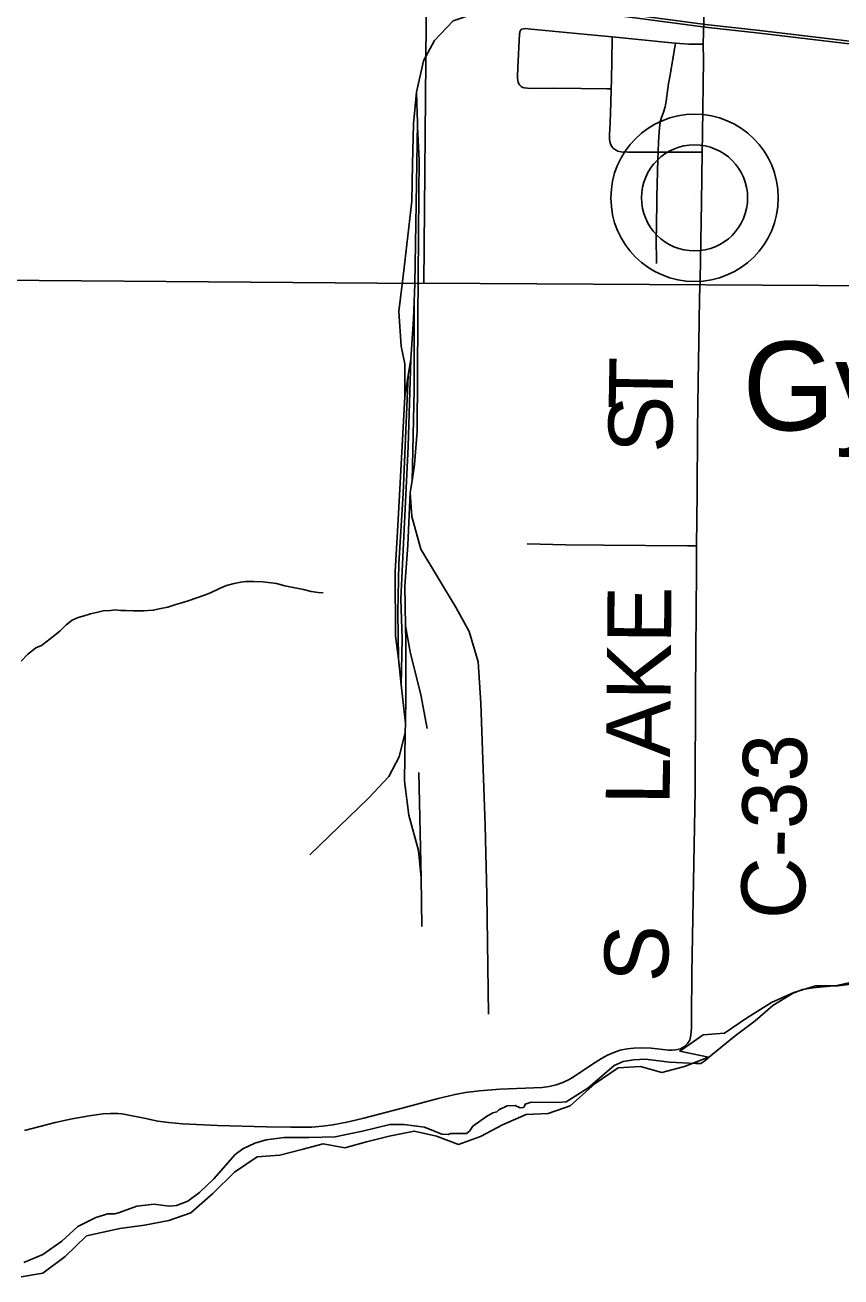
# Model space of a CAD drawing. Extents: x 0 to 34, y 0 to 22.
# Drawn here: x 5.123 to 5.486, y 17.495 to 18.052 of the extents above; entities that cross this region are included whole.
import ezdxf

# ---------------------------------------------------------------- set-up
doc = ezdxf.new("R2010")
doc.units = 0
for name, color, linetype in [('GM_X_Corporation', 7, 'Continuous'), ('GM_X_County_Road', 7, 'Continuous'), ('GM_X_County_Road_Text', 7, 'Continuous'), ('GM_X_Major_Lake', 7, 'Continuous'), ('GM_X_Minor_River', 7, 'Continuous'), ('GM_X_Rail_Line', 7, 'Continuous'), ('GM_X_Township_Road', 7, 'Continuous'), ('GM_X_Unincorporated', 7, 'Continuous'), ('GM_X_Unincorporated_Location', 7, 'Continuous'), ('GM_X_Unincorporated_Text', 7, 'Continuous')]:
    doc.layers.add(name, color=color, linetype=linetype)

msp = doc.modelspace()

# ---------------------------------------------------------------- linework, layer by layer
at = {"layer": 'GM_X_Corporation'}
for points in [[(5.2907, 18.43288), (5.30482, 18.43261), (5.30041, 17.93698), (5.29864, 17.93686), (4.7909, 17.94084), (4.79371, 18.43949)], [(5.8093, 18.4313), (5.80201, 17.93395), (5.30041, 17.93698), (5.30482, 18.43261), (5.79308, 18.4314)]]:
    msp.add_lwpolyline(points, close=True, dxfattribs=at)
for points in [[(5.12255, 17.50153), (5.131, 17.50507), (5.13941, 17.51097), (5.14653, 17.51746), (5.15459, 17.52158), (5.15995, 17.52311), (5.1631, 17.52316), (5.16462, 17.52365), (5.16673, 17.52429), (5.17278, 17.5266), (5.17666, 17.52704), (5.18055, 17.52743), (5.18482, 17.52689), (5.18728, 17.5265), (5.19043, 17.52684), (5.19544, 17.52876), (5.2006, 17.53269), (5.20704, 17.53874), (5.21652, 17.54955), (5.21992, 17.55211), (5.22523, 17.55461), (5.23029, 17.55604), (5.23825, 17.55712), (5.24931, 17.55707), (5.26096, 17.55742), (5.2673, 17.55869), (5.27305, 17.55987), (5.28529, 17.56282), (5.29143, 17.56287), (5.30062, 17.56169), (5.30839, 17.55855), (5.31124, 17.5584), (5.31237, 17.55894), (5.3193, 17.55884), (5.32073, 17.55992), (5.3222, 17.56213), (5.3282, 17.56636), (5.3311, 17.56803), (5.33287, 17.56852), (5.33371, 17.56946), (5.33739, 17.57113), (5.34088, 17.57137), (5.34324, 17.57034), (5.34462, 17.57049), (5.34511, 17.57103), (5.3454, 17.57197), (5.34801, 17.57285), (5.35985, 17.5726), (5.36369, 17.57299), (5.37322, 17.57909), (5.38492, 17.58912), (5.38895, 17.59094), (5.39347, 17.59163), (5.39893, 17.59187), (5.4096, 17.59064), (5.42119, 17.58995), (5.42341, 17.58995), (5.42527, 17.59123), (5.42842, 17.59379), (5.43869, 17.60229), (5.44769, 17.60893), (5.4555, 17.61586), (5.46425, 17.62112), (5.46863, 17.62284), (5.47345, 17.62367), (5.48388, 17.62463), (5.4966, 17.62746)], [(5.4966, 17.62746), (5.48388, 17.62463), (5.47345, 17.62367), (5.46863, 17.62284), (5.46425, 17.62112), (5.4555, 17.61586), (5.44769, 17.60893), (5.43869, 17.60229), (5.42842, 17.59379), (5.42527, 17.59123), (5.42341, 17.58995), (5.42119, 17.58995), (5.4096, 17.59064), (5.39893, 17.59187), (5.39347, 17.59163), (5.38895, 17.59094), (5.38492, 17.58912), (5.37322, 17.57909), (5.36369, 17.57299), (5.35985, 17.5726), (5.34801, 17.57285), (5.3454, 17.57197), (5.34511, 17.57103), (5.34462, 17.57049), (5.34324, 17.57034), (5.34088, 17.57137), (5.33739, 17.57113), (5.33371, 17.56946), (5.33287, 17.56852), (5.3311, 17.56803), (5.3282, 17.56636), (5.3222, 17.56213), (5.32073, 17.55992), (5.3193, 17.55884), (5.31237, 17.55894), (5.31124, 17.5584), (5.30839, 17.55855), (5.30062, 17.56169), (5.29143, 17.56287), (5.28529, 17.56282), (5.27305, 17.55987), (5.2673, 17.55869), (5.26096, 17.55742), (5.24931, 17.55707), (5.23825, 17.55712), (5.23029, 17.55604), (5.22523, 17.55461), (5.21992, 17.55211), (5.21652, 17.54955), (5.20704, 17.53874), (5.2006, 17.53269), (5.19544, 17.52876), (5.19043, 17.52684), (5.18728, 17.5265), (5.18482, 17.52689), (5.18055, 17.52743), (5.17666, 17.52704), (5.17278, 17.5266), (5.16673, 17.52429), (5.16462, 17.52365), (5.1631, 17.52316), (5.15995, 17.52311), (5.15459, 17.52158), (5.14653, 17.51746), (5.13941, 17.51097), (5.131, 17.50507), (5.12255, 17.50153)]]:
    msp.add_lwpolyline(points, dxfattribs=at)
at = {"layer": 'GM_X_County_Road'}
for points in [[(5.42457, 18.04327), (5.42467, 18.0485), (5.42506, 18.06395)], [(5.42402, 17.99522), (5.42425, 18.00349), (5.42459, 18.03609), (5.42457, 18.04327)], [(5.42311, 17.93859), (5.4238, 17.9728), (5.42402, 17.99522)], [(5.42274, 17.91963), (5.42295, 17.93054), (5.42311, 17.93859)], [(5.42155, 17.82019), (5.4218, 17.84357), (5.42196, 17.87145), (5.42224, 17.89335), (5.42274, 17.91963)], [(5.41854, 17.60032), (5.41907, 17.60263), (5.41936, 17.60585), (5.41936, 17.61063), (5.41953, 17.63013), (5.42095, 17.71156), (5.42115, 17.75505), (5.42121, 17.77303), (5.42147, 17.80923), (5.42155, 17.82019)], [(5.41854, 17.60032), (5.41757, 17.59882), (5.41623, 17.59755), (5.41436, 17.5965), (5.4124, 17.59609), (5.41079, 17.59591), (5.40919, 17.59594), (5.40143, 17.59676), (5.39681, 17.59694), (5.39373, 17.59683), (5.39068, 17.59649), (5.38769, 17.59587), (5.38477, 17.59495), (5.38194, 17.59377), (5.37926, 17.59228), (5.37539, 17.58974), (5.36767, 17.58446), (5.36494, 17.58291), (5.36209, 17.58156), (5.35912, 17.58048), (5.35605, 17.57975), (5.35292, 17.57939), (5.33426, 17.57854), (5.32498, 17.57779), (5.31883, 17.57703), (5.31426, 17.57623), (5.30672, 17.57447), (5.29021, 17.57003), (5.27367, 17.56564), (5.26751, 17.56419)], [(5.26751, 17.56419), (5.26609, 17.56385), (5.25995, 17.56269), (5.25529, 17.56212), (5.25055, 17.56175), (5.24127, 17.56168), (5.23037, 17.56184), (5.2086, 17.56246), (5.19306, 17.56324), (5.18684, 17.56378), (5.1822, 17.56441), (5.17608, 17.56562), (5.16849, 17.56724), (5.16619, 17.56756), (5.16437, 17.56777), (5.16288, 17.56777), (5.16109, 17.56777), (5.15782, 17.56757), (5.15168, 17.56675), (5.14404, 17.56539), (5.13646, 17.56373), (5.12295, 17.56022)]]:
    msp.add_lwpolyline(points, dxfattribs=at)
at = {"layer": 'GM_X_Major_Lake'}
msp.add_lwpolyline([(5.49953, 17.62649), (5.48435, 17.62459), (5.47448, 17.62459), (5.4648, 17.62155), (5.45493, 17.61717), (5.44373, 17.61014), (5.43405, 17.60348), (5.42457, 17.60272), (5.41413, 17.5955), (5.42684, 17.59284), (5.41622, 17.58865), (5.40616, 17.58599), (5.39667, 17.58865), (5.3868, 17.58808), (5.37655, 17.58104), (5.36535, 17.57116), (5.35567, 17.56774), (5.3458, 17.56735), (5.33537, 17.56279), (5.3255, 17.55747), (5.31582, 17.55404), (5.30597, 17.55765), (5.29611, 17.55993), (5.28491, 17.55765), (5.27486, 17.55518), (5.26518, 17.55252), (5.25569, 17.55422), (5.24621, 17.55175), (5.23634, 17.54928), (5.22628, 17.54852), (5.21623, 17.54167), (5.20655, 17.53217), (5.19688, 17.52361), (5.18701, 17.52019), (5.1762, 17.5181), (5.16519, 17.51657), (5.15039, 17.51334), (5.14091, 17.50421), (5.13104, 17.4968), (5.12137, 17.49509)], dxfattribs=at)
at = {"layer": 'GM_X_Minor_River'}
msp.add_lwpolyline([(5.25562, 17.7993), (5.25334, 17.79948), (5.2503, 17.79984), (5.24688, 17.80078), (5.2446, 17.80115), (5.24232, 17.8017), (5.23852, 17.80245), (5.23491, 17.80338), (5.22883, 17.80411), (5.22484, 17.80428), (5.22105, 17.80427), (5.21896, 17.80407), (5.21612, 17.80348), (5.2127, 17.80252), (5.20948, 17.80117), (5.20551, 17.79925), (5.20248, 17.7981), (5.19603, 17.79579), (5.19319, 17.79501), (5.19016, 17.79405), (5.18656, 17.79289), (5.18352, 17.79231), (5.18011, 17.79153), (5.17574, 17.79132), (5.17138, 17.7913), (5.16796, 17.79148), (5.16549, 17.79146), (5.16321, 17.79164), (5.16113, 17.79144), (5.1579, 17.79124), (5.15487, 17.79046), (5.15221, 17.78988), (5.14937, 17.78911), (5.14671, 17.78834), (5.14406, 17.78718), (5.14142, 17.78508), (5.13858, 17.78222), (5.13423, 17.77877), (5.13045, 17.77591), (5.12799, 17.77475), (5.12421, 17.77189), (5.12138, 17.76883)], dxfattribs=at)
at = {"layer": 'GM_X_Rail_Line'}
for p, q in [((5.29714, 18.02192), (5.29749, 18.00829)), ((5.29343, 17.89585), (5.29461, 17.90319)), ((5.29195, 17.8866), (5.29343, 17.89585)), ((5.29515, 17.84906), (5.29436, 17.8439)), ((5.29219, 17.74138), (5.29036, 17.75838)), ((5.29219, 17.74138), (5.29211, 17.73714)), ((5.29911, 17.67258), (5.2981, 17.71933)), ((5.29911, 17.67258), (5.29948, 17.65091))]:
    msp.add_line(p, q, dxfattribs=at)
for points in [[(4.30105, 18.18289), (4.6693, 18.13987), (5.18031, 18.07961), (5.37736, 18.0572), (5.42538, 18.05081), (5.44961, 18.04815), (5.5891, 18.03157), (5.69016, 18.01975), (5.75885, 18.01162), (5.88732, 17.99663), (5.93939, 17.9904), (5.98013, 17.9856), (5.99952, 17.98326), (6.01725, 17.98072)], [(4.30119, 18.18404), (4.66944, 18.14103), (5.18045, 18.08076), (5.3775, 18.05835), (5.42552, 18.05196), (5.44974, 18.0493), (5.58924, 18.03272), (5.6903, 18.0209), (5.75899, 18.01277), (5.88746, 17.99778), (5.93953, 17.99155), (5.98027, 17.98676), (5.99967, 17.98441), (6.01742, 17.98187)], [(5.36394, 18.05756), (5.33588, 18.05882), (5.32393, 18.05721), (5.31346, 18.05356), (5.3051, 18.04484), (5.30025, 18.03583), (5.29714, 18.02192)], [(5.29714, 18.02192), (5.29578, 18.00773), (5.29534, 17.98994), (5.29499, 17.97343), (5.29144, 17.94266), (5.28924, 17.92432), (5.29028, 17.90901), (5.29191, 17.90108), (5.29195, 17.8866)], [(5.29749, 18.00829), (5.29754, 18.00634), (5.29831, 17.99158), (5.29815, 17.97683), (5.29774, 17.92124), (5.29734, 17.87109), (5.29626, 17.85634), (5.29515, 17.84906)], [(5.29606, 17.9288), (5.29641, 17.93646), (5.29749, 18.00829)], [(5.29461, 17.90319), (5.2957, 17.92107), (5.29606, 17.9288)], [(5.29515, 17.84906), (5.29612, 17.88963), (5.29606, 17.9288)], [(5.29461, 17.90319), (5.29334, 17.86438), (5.29009, 17.79653), (5.29076, 17.77874), (5.29036, 17.75838)], [(5.28906, 17.76987), (5.28886, 17.79082), (5.28923, 17.81221), (5.29112, 17.84364), (5.29343, 17.89585)], [(5.28906, 17.76987), (5.2878, 17.78013), (5.28764, 17.80871), (5.28894, 17.83176), (5.29195, 17.8866)], [(5.29436, 17.8439), (5.29325, 17.82049), (5.29197, 17.80224), (5.29223, 17.78462)], [(5.29436, 17.8439), (5.29496, 17.83321), (5.29898, 17.81862), (5.31479, 17.79265), (5.32057, 17.78212), (5.3245, 17.76855), (5.32572, 17.75019), (5.32762, 17.69579), (5.32842, 17.66508), (5.32914, 17.61195)], [(5.29223, 17.78462), (5.29233, 17.77781), (5.29241, 17.75319), (5.29219, 17.74138)], [(5.30188, 17.73895), (5.29908, 17.7539), (5.29425, 17.7731), (5.29223, 17.78462)], [(5.29036, 17.75838), (5.28959, 17.76556), (5.28906, 17.76987)], [(5.24964, 17.68283), (5.27584, 17.7079), (5.28477, 17.71763), (5.28943, 17.72637), (5.29211, 17.73714)], [(5.29211, 17.73714), (5.2917, 17.71557), (5.29376, 17.70035), (5.29796, 17.68475), (5.29911, 17.67258)]]:
    msp.add_lwpolyline(points, dxfattribs=at)
at = {"layer": 'GM_X_Township_Road'}
for points in [[(5.34261, 18.02559), (5.34233, 18.0264), (5.3421, 18.02728), (5.34199, 18.0281), (5.34197, 18.02893), (5.34212, 18.03274), (5.34293, 18.04775), (5.34297, 18.04829), (5.34303, 18.0487), (5.34314, 18.04905), (5.34326, 18.04934), (5.34377, 18.04982)], [(5.34377, 18.04982), (5.34459, 18.05011), (5.34539, 18.05015), (5.34807, 18.04995), (5.37302, 18.04758), (5.38403, 18.04647)], [(5.38361, 18.02341), (5.38371, 18.02717), (5.38401, 18.04538), (5.38403, 18.04647)], [(5.38403, 18.04647), (5.4104, 18.04382), (5.41217, 18.04368)], [(5.40445, 17.9952), (5.40461, 17.99988), (5.40508, 18.00604), (5.40546, 18.00856), (5.40599, 18.01059), (5.4067, 18.01251), (5.40755, 18.01538), (5.40808, 18.01793), (5.40912, 18.02573), (5.40978, 18.02946), (5.41115, 18.03765), (5.41187, 18.04191), (5.41217, 18.04368)], [(5.41217, 18.04368), (5.41816, 18.04322), (5.42131, 18.04322), (5.42457, 18.04327)], [(5.34261, 18.02559), (5.3431, 18.02494), (5.34367, 18.02442), (5.34435, 18.02402), (5.34508, 18.0238), (5.3465, 18.0236), (5.34837, 18.02358), (5.35766, 18.02363), (5.37032, 18.02355), (5.38185, 18.02343), (5.38361, 18.02341)], [(5.38384, 17.99782), (5.38326, 17.99891), (5.38299, 17.99998), (5.38292, 18.00096), (5.38292, 18.00299), (5.38305, 18.00555), (5.38318, 18.00823), (5.38345, 18.01734), (5.38361, 18.02341)], [(5.38384, 17.99782), (5.3846, 17.9969), (5.38549, 17.99626), (5.38656, 17.99572), (5.38791, 17.99537), (5.391, 17.99519), (5.40445, 17.9952)], [(5.40375, 17.94575), (5.40365, 17.9576), (5.4037, 17.96087), (5.40396, 17.97516), (5.40435, 17.99221), (5.40445, 17.9952)], [(5.40445, 17.9952), (5.41944, 17.9952), (5.42103, 17.99518), (5.42402, 17.99522)], [(5.34629, 17.82101), (5.36348, 17.82061), (5.38015, 17.82048), (5.41758, 17.82022), (5.42155, 17.82019)]]:
    msp.add_lwpolyline(points, dxfattribs=at)
at = {"layer": 'GM_X_Unincorporated'}
for radius in [0.0372, 0.02358]:
    msp.add_circle((5.4207, 17.97488), radius, dxfattribs=at)
at = {"layer": 'GM_X_Unincorporated_Location'}
msp.add_line((5.4207, 17.97488), (5.4207, 17.97488), dxfattribs=at)

# ---------------------------------------------------------------- texts
at = {"layer": 'GM_X_County_Road_Text'}
for s, height, rotation, p in [('T', 0.02841, 88.9628, (5.41087, 17.88057)), ('S', 0.02841, 89.962, (5.41086, 17.86153)), ('LAKE', 0.028409, 89.5113, (5.40961, 17.70492)), ('C-33', 0.028409, 89.3193, (5.46973, 17.65405)), ('S', 0.02841, 88.7553, (5.40878, 17.62595))]:
    msp.add_text(s, height=height, rotation=rotation, dxfattribs=at).set_placement(p)
at = {"layer": 'GM_X_Unincorporated_Text'}
msp.add_text('Gypsum', height=0.039489, rotation=0, dxfattribs=at).set_placement((5.44204, 17.87151))

doc.saveas('drawing.dxf')
